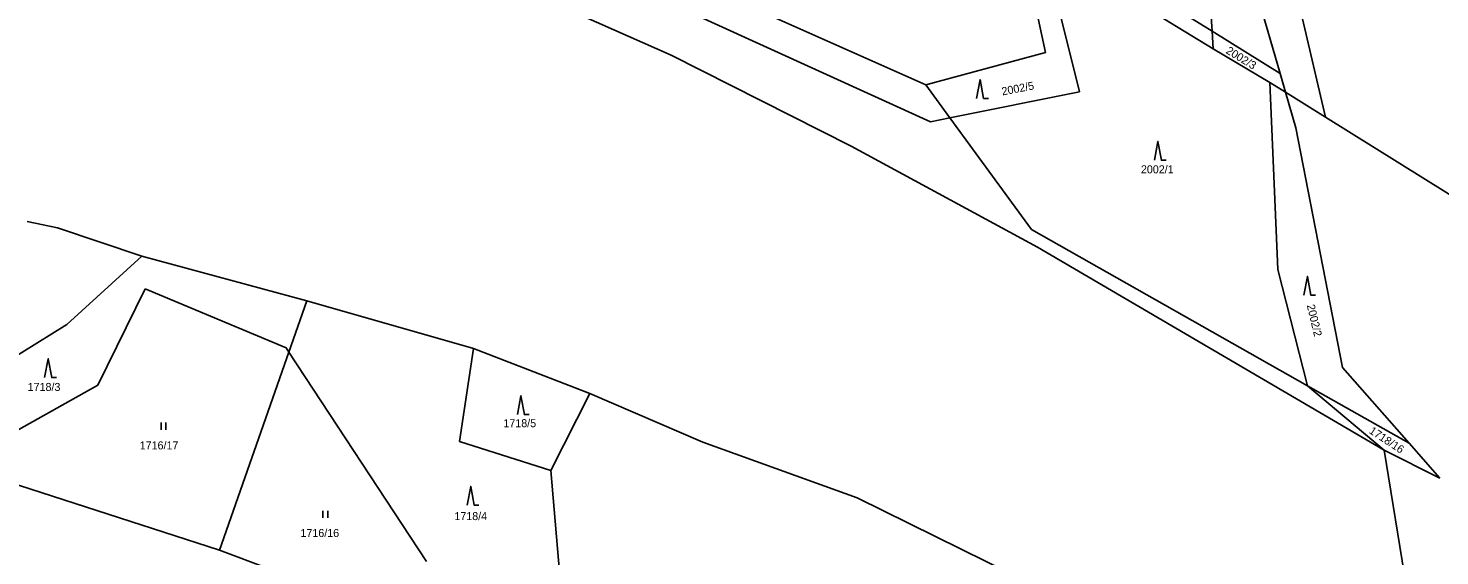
# Model space of a CAD drawing. Extents: x -609861 to -605046, y -1120287 to -1116307.
# Drawn here: x -608353.7 to -608053.8, y -1118972.7 to -1118860.6 of the extents above; entities that cross this region are included whole.
import ezdxf

# ---------------------------------------------------------------- set-up
doc = ezdxf.new("R2010")
doc.units = 0
for name, color, linetype in [('Vrstva 1', 7, 'Continuous'), ('Vrstva 2', 7, 'Continuous'), ('Vrstva 3', 7, 'Continuous')]:
    doc.layers.add(name, color=color, linetype=linetype)

msp = doc.modelspace()

# ---------------------------------------------------------------- linework, layer by layer
at = {"layer": 'Vrstva 1'}
for p, q in [((-608282.9, -1118825.48), (-608162.06, -1118880.51)), ((-608087.75, -1118870.27), (-608100.06, -1118827.74)), ((-608102.21, -1118861.28), (-608104.1, -1118833.22)), ((-608226.41, -1118844.46), (-608162.99, -1118872.68)), ((-608137.59, -1118865.77), (-608142.55, -1118842.59)), ((-608138.02, -1118843.24), (-608130.4, -1118874.16)), ((-608102.21, -1118861.28), (-608129.2, -1118844.5)), ((-608101.96, -1118865.01), (-608131.61, -1118846.9)), ((-608217.13, -1118866.39), (-608249.32, -1118852.09)), ((-608078.13, -1118879.51), (-608083.28, -1118857.46)), ((-608087.75, -1118870.27), (-608102.21, -1118861.28)), ((-608101.96, -1118865.01), (-608102.21, -1118861.28)), ((-608162.99, -1118872.68), (-608137.59, -1118865.77)), ((-608089.94, -1118872.16), (-608101.96, -1118865.01)), ((-608178.92, -1118885.66), (-608217.13, -1118866.39)), ((-608086.6, -1118874.24), (-608087.75, -1118870.27)), ((-608162.99, -1118872.68), (-608157.89, -1118879.67)), ((-608130.4, -1118874.16), (-608157.89, -1118879.67)), ((-608088.22, -1118911.89), (-608089.94, -1118872.16)), ((-608089.94, -1118872.16), (-608086.6, -1118874.24)), ((-608086.6, -1118874.24), (-608078.13, -1118879.51)), ((-608084.41, -1118881.8), (-608086.6, -1118874.24)), ((-608157.89, -1118879.67), (-608162.06, -1118880.51)), ((-608157.89, -1118879.67), (-608140.6, -1118903.4)), ((-608078.13, -1118879.51), (-607915.86, -1118980.83)), ((-608074.52, -1118932.7), (-608084.41, -1118881.8)), ((-608139.31, -1118907.13), (-608178.92, -1118885.66)), ((-608353.96, -1118901.65), (-608347.52, -1118903.04)), ((-608347.52, -1118903.04), (-608329.57, -1118909.03)), ((-608140.6, -1118903.4), (-608081.94, -1118936.57)), ((-608139.31, -1118907.13), (-608065.68, -1118950.24)), ((-608329.57, -1118909.03), (-608345.52, -1118923.55)), ((-608329.57, -1118909.03), (-608294.52, -1118918.51)), ((-608081.94, -1118936.57), (-608088.22, -1118911.89)), ((-608338.93, -1118936.41), (-608328.9, -1118915.96)), ((-608328.9, -1118915.96), (-608298.91, -1118928.53)), ((-608298.34, -1118929.4), (-608294.52, -1118918.51)), ((-608294.52, -1118918.51), (-608259.09, -1118928.67)), ((-608345.52, -1118923.55), (-608358.22, -1118931.45)), ((-608298.91, -1118928.53), (-608298.34, -1118929.4)), ((-608259.09, -1118928.67), (-608262.12, -1118948.42)), ((-608259.09, -1118928.67), (-608234.41, -1118938.21)), ((-608313.09, -1118971.45), (-608298.34, -1118929.4)), ((-608298.34, -1118929.4), (-608269.12, -1118973.87)), ((-608060.38, -1118948.76), (-608074.52, -1118932.7)), ((-608363.23, -1118950.03), (-608338.93, -1118936.41)), ((-608081.94, -1118936.57), (-608060.38, -1118948.76)), ((-608065.68, -1118950.24), (-608081.94, -1118936.57)), ((-608242.68, -1118954.57), (-608234.41, -1118938.21)), ((-608234.41, -1118938.21), (-608210.37, -1118948.54)), ((-608262.12, -1118948.42), (-608242.68, -1118954.57)), ((-608177.63, -1118960.37), (-608210.37, -1118948.54)), ((-608053.83, -1118956.21), (-608060.38, -1118948.76)), ((-608053.83, -1118956.21), (-608065.68, -1118950.24)), ((-608065.68, -1118950.24), (-608053.86, -1119022.65)), ((-608313.09, -1118971.45), (-608370.41, -1118952.92)), ((-608238.82, -1118999.27), (-608242.68, -1118954.57)), ((-608133.78, -1118981.94), (-608177.63, -1118960.37)), ((-608247.15, -1118996.15), (-608313.09, -1118971.45))]:
    msp.add_line(p, q, dxfattribs=at)
at = {"layer": 'Vrstva 3'}
for p, q in [((-608325.44, -1118944.39), (-608325.44, -1118945.89)), ((-608324.44, -1118945.89), (-608324.44, -1118944.39)), ((-608291.09, -1118963.12), (-608291.09, -1118964.62)), ((-608290.09, -1118964.62), (-608290.09, -1118963.12))]:
    msp.add_line(p, q, dxfattribs=at)
for points in [[(-608152.24, -1118875.56), (-608151.49, -1118871.56), (-608150.74, -1118875.56), (-608149.74, -1118875.56)], [(-608114.46, -1118888.67), (-608113.71, -1118884.67), (-608112.96, -1118888.67), (-608111.96, -1118888.67)], [(-608082.71, -1118917.33), (-608081.96, -1118913.33), (-608081.21, -1118917.33), (-608080.21, -1118917.33)], [(-608350.22, -1118934.82), (-608349.47, -1118930.82), (-608348.72, -1118934.82), (-608347.72, -1118934.82)], [(-608249.79, -1118942.67), (-608249.04, -1118938.67), (-608248.29, -1118942.67), (-608247.29, -1118942.67)], [(-608260.45, -1118961.95), (-608259.7, -1118957.95), (-608258.95, -1118961.95), (-608257.95, -1118961.95)]]:
    msp.add_lwpolyline(points, dxfattribs=at)

# ---------------------------------------------------------------- texts
at = {"layer": 'Vrstva 2'}
for s, rotation, p in [('2002/3', 328.4767, (-608099.418, -1118865.844)), ('2002/5', 10.77161, (-608146.747, -1118874.916)), ('2002/2', 283.49952, (-608082.105, -1118919.491)), ('1718/16', 326.70054, (-608069.012, -1118946.516))]:
    msp.add_text(s, height=1.7, rotation=rotation, dxfattribs=at).set_placement(p)
for s, p in [('2002/1', (-608117.333, -1118891.45)), ('1718/3', (-608353.827, -1118937.66)), ('1718/5', (-608252.767, -1118945.36)), ('1716/17', (-608330.027, -1118950.07)), ('1718/4', (-608263.177, -1118965.09)), ('1716/16', (-608295.877, -1118968.68))]:
    msp.add_text(s, height=1.7, dxfattribs=at).set_placement(p)

doc.saveas('drawing.dxf')
